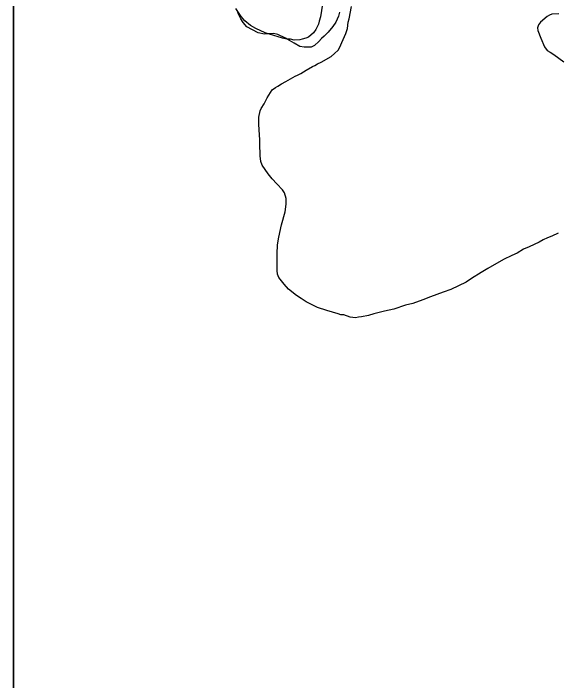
# Model space of a CAD drawing. Extents: x 3172231 to 3210228, y 940198 to 965780.
# Drawn here: x 3177730 to 3178196, y 960446 to 961017 of the extents above; entities that cross this region are included whole.
import ezdxf

# ---------------------------------------------------------------- set-up
doc = ezdxf.new("R2010")
doc.units = 0
doc.layers.add('V-SITE-VEGE', color=7, linetype='Continuous')
doc.layers.add('V-WETL-SWMP', color=7, linetype='Continuous')

msp = doc.modelspace()

# ---------------------------------------------------------------- linework, layer by layer
at = {"layer": 'V-SITE-VEGE'}
msp.add_line((3177730.448, 960130.352), (3177730.448, 961407.33), dxfattribs=at)
for points in [[(3177730.448, 961407.33), (3177730.448, 960130.352)], [(3177994.798, 961024.765), (3177993.004, 961014.011), (3177991.871, 961010.118), (3177991.423, 961007.603), (3177989.152, 961003.024), (3177987.102, 961000.271), (3177982.997, 960996.599), (3177980.716, 960995.678), (3177977.517, 960994.752), (3177975.461, 960994.287), (3177970.658, 960994.043), (3177967.453, 960994.717), (3177964.252, 960994.936), (3177960.59, 960995.839), (3177949.375, 960999.004), (3177945.712, 961000.363), (3177937.923, 961003.997), (3177933.114, 961006.495), (3177928.297, 961010.595), (3177925.313, 961014.245), (3177920.718, 961021.091)], [(3178183.511, 960823.177), (3178180.013, 960821.18), (3178175.937, 960819.187), (3178171.571, 960817.196), (3178166.627, 960815.214), (3178161.376, 960811.781), (3178156.719, 960809.793), (3178149.731, 960806.379), (3178136.329, 960798.67), (3178130.498, 960795.246), (3178122.335, 960790.099), (3178117.67, 960786.954), (3178104.571, 960780.695), (3178097.88, 960778.436), (3178087.118, 960774.473), (3178080.718, 960771.921), (3178071.993, 960768.812), (3178065.89, 960767.127), (3178055.714, 960763.74), (3178047.872, 960762.07), (3178038.865, 960759.834), (3178034.214, 960758.425), (3178028.117, 960757.321), (3178025.506, 960757.055), (3178023.181, 960756.494), (3178018.549, 960757.116), (3178013.056, 960758.906), (3178010.447, 960758.929), (3178008.137, 960759.82), (3177998.597, 960762.804), (3177990.501, 960765.196), (3177980.98, 960770.209), (3177976.655, 960772.857), (3177972.62, 960775.503), (3177965.714, 960781.074), (3177961.983, 960785.166), (3177957.395, 960791.005), (3177956.263, 960793.913), (3177955.999, 960796.815), (3177956.13, 960811.308), (3177956.486, 960818.843), (3177957.418, 960825.499), (3177959.828, 960835.915), (3177962.831, 960847.193), (3177963.754, 960853.565), (3177963.802, 960858.49), (3177962.397, 960863.43), (3177960.68, 960866.058), (3177955.798, 960871.028), (3177951.778, 960875.413), (3177948.335, 960879.503), (3177943.186, 960887.086), (3177942.056, 960890.285), (3177941.517, 960894.928), (3177941.542, 960897.537), (3177941.3, 960903.047), (3177941.353, 960908.844), (3177940.559, 960917.26), (3177940.313, 960922.189), (3177940.364, 960927.985), (3177941.575, 960933.484), (3177942.461, 960935.503), (3177944.819, 960939.542), (3177947.473, 960944.736), (3177950.414, 960949.348), (3177951.88, 960951.363), (3177954.508, 960953.372), (3177956.548, 960954.511), (3177959.755, 960956.512), (3177963.541, 960958.506), (3177971.41, 960963.073), (3177973.446, 960963.925), (3177976.358, 960965.349), (3177980.732, 960968.208), (3177986.268, 960971.345), (3177988.306, 960972.197), (3177990.636, 960973.627), (3177993.549, 960975.052), (3178002.29, 960979.9), (3178005.21, 960982.482), (3178008.137, 960985.354), (3178009.314, 960987.373), (3178012.566, 960994.59), (3178014.643, 960999.79), (3178016.132, 961004.124), (3178016.759, 961009.338), (3178017.654, 961012.229), (3178019.493, 961022.938)], [(3178196.843, 961016.414), (3178191.044, 961016.176), (3178189.008, 961015.324), (3178186.968, 961014.183), (3178181.125, 961009.307), (3178179.659, 961007.003), (3178178.766, 961004.691), (3178179.034, 961002.37), (3178181.584, 960995.68), (3178184.707, 960988.403), (3178186.997, 960985.196), (3178189.594, 960983.721), (3178192.764, 960981.663), (3178201.114, 960975.501)], [(3178196.317, 960828.86), (3178191.074, 960826.298), (3178187.294, 960824.883), (3178183.511, 960823.177)]]:
    msp.add_lwpolyline(points, dxfattribs=at)
at = {"layer": 'V-WETL-SWMP'}
for p, q in [((3177923.302, 961015.717), (3177921.914, 961019.291)), ((3177924.965, 961012.143), (3177923.302, 961015.717)), ((3178009.465, 961017.918), (3178008.375, 961014.611)), ((3177926.902, 961009.121), (3177924.965, 961012.143)), ((3177930.218, 961005.277), (3177926.902, 961009.121)), ((3178006.189, 961009.374), (3178003.723, 961005.787)), ((3178008.375, 961014.611), (3178006.189, 961009.374)), ((3177939.869, 961000.353), (3177930.218, 961005.277)), ((3178003.723, 961005.787), (3177999.609, 961000.818)), ((3177945.104, 960998.993), (3177939.869, 961000.353)), ((3177948.131, 960999.553), (3177945.104, 960998.993)), ((3177952.811, 960999.568), (3177948.131, 960999.553)), ((3177956.668, 960998.754), (3177952.811, 960999.568)), ((3177963.285, 960995.747), (3177956.668, 960998.754)), ((3177999.609, 961000.818), (3177996.316, 960997.504)), ((3177966.595, 960993.83), (3177963.285, 960995.747)), ((3177970.732, 960991.366), (3177966.595, 960993.83)), ((3177991.651, 960992.809), (3177988.082, 960989.494)), ((3177993.845, 960995.294), (3177991.651, 960992.809)), ((3177996.316, 960997.504), (3177993.845, 960995.294)), ((3177975.421, 960988.628), (3177970.732, 960991.366)), ((3177979.277, 960988.089), (3177975.421, 960988.628)), ((3177985.058, 960988.108), (3177979.277, 960988.089)), ((3177988.082, 960989.494), (3177985.058, 960988.108))]:
    msp.add_line(p, q, dxfattribs=at)

doc.saveas('drawing.dxf')
